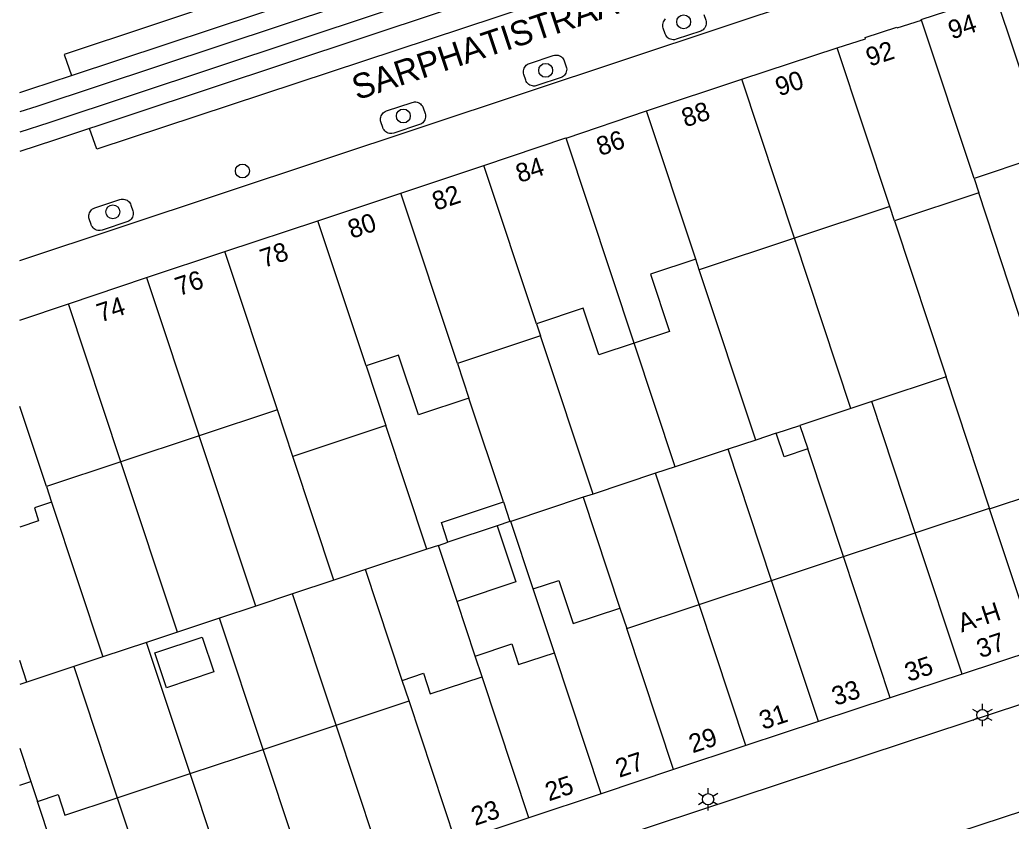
# Model space of a CAD drawing. Extents: x 122462 to 123306, y 485548 to 486417.
# Drawn here: x 122462 to 122541.9, y 486006.3 to 486070.8 of the extents above; entities that cross this region are included whole.
import ezdxf

# ---------------------------------------------------------------- set-up
doc = ezdxf.new("R2010")
doc.units = 0
for name, color, linetype in [('Level 1', 7, 'Continuous'), ('Level 17', 7, 'Continuous'), ('Level 19', 7, 'Continuous'), ('Level 2', 7, 'Continuous'), ('Level 37', 7, 'Continuous'), ('Level 4', 7, 'Continuous'), ('Level 50', 7, 'Continuous'), ('Level 53', 7, 'Continuous'), ('Level 58', 7, 'Continuous'), ('Level 59', 7, 'Continuous')]:
    doc.layers.add(name, color=color, linetype=linetype)

msp = doc.modelspace()

# ---------------------------------------------------------------- linework, layer by layer
at = {"layer": 'Level 1'}
for p, q in [((122520.163, 486066.01), (122527.84, 486068.549)), ((122512.489, 486063.469), (122520.163, 486066.01)), ((122506.011, 486061.281), (122512.489, 486063.469)), ((122544.843, 486060.017), (122538.868, 486058.032)), ((122492.716, 486056.856), (122499.4, 486059.079)), ((122538.868, 486058.032), (122539.257, 486056.861)), ((122486.029, 486054.63), (122492.716, 486056.856)), ((122539.257, 486056.861), (122532.471, 486054.607)), ((122532.082, 486055.779), (122524.407, 486053.23)), ((122532.471, 486054.607), (122532.082, 486055.779)), ((122478.529, 486052.16), (122486.029, 486054.63)), ((122524.407, 486053.23), (122516.732, 486050.681)), ((122472.241, 486050.051), (122478.529, 486052.16)), ((122516.732, 486050.681), (122516.453, 486051.54)), ((122465.949, 486047.939), (122472.241, 486050.051)), ((122462.03, 486046.633), (122465.949, 486047.939)), ((122503.634, 486046.332), (122503.956, 486045.363)), ((122503.956, 486045.363), (122497.269, 486043.143)), ((122489.914, 486042.938), (122491.508, 486038.138)), ((122497.269, 486043.143), (122498.194, 486040.358)), ((122482.767, 486039.403), (122476.471, 486037.313)), ((122484.013, 486035.649), (122482.767, 486039.403)), ((122491.508, 486038.138), (122484.013, 486035.649)), ((122476.471, 486037.313), (122470.175, 486035.222)), ((122470.175, 486035.222), (122464.172, 486033.229)), ((122464.172, 486033.229), (122464.591, 486031.968)), ((122540.116, 486031.443), (122546.884, 486033.675)), ((122534.136, 486029.51), (122540.1, 486031.49)), ((122540.1, 486031.49), (122540.116, 486031.443)), ((122528.351, 486027.589), (122534.136, 486029.51)), ((122522.567, 486025.668), (122528.351, 486027.589)), ((122516.735, 486023.732), (122522.567, 486025.668)), ((122505.071, 486019.858), (122503.367, 486024.988)), ((122510.904, 486021.795), (122516.735, 486023.732)), ((122510.353, 486023.454), (122510.904, 486021.795)), ((122543.88, 486020.1), (122537.91, 486018.14)), ((122499.248, 486017.924), (122498.697, 486019.583)), ((122537.91, 486018.14), (122532.121, 486016.236)), ((122493.374, 486015.974), (122492.823, 486017.632)), ((122487.499, 486014.023), (122493.374, 486015.974)), ((122532.121, 486016.236), (122526.33, 486014.329)), ((122526.33, 486014.329), (122520.501, 486012.391)), ((122481.625, 486012.073), (122487.499, 486014.023)), ((122475.751, 486010.123), (122481.625, 486012.073)), ((122520.501, 486012.391), (122514.67, 486010.449)), ((122469.876, 486008.172), (122475.751, 486010.123)), ((122514.67, 486010.449), (122508.84, 486008.499)), ((122462.03, 486009.203), (122462.914, 486009.497)), ((122462.914, 486009.497), (122463.451, 486007.88)), ((122508.84, 486008.499), (122503.019, 486006.559)), ((122503.019, 486006.559), (122497.148, 486004.608))]:
    msp.add_line(p, q, dxfattribs=at)
for points in [[(122534.633, 486070.785), (122534.62, 486070.819), (122536.669, 486071.494), (122536.64, 486071.579), (122538.838, 486072.302), (122538.87, 486072.202), (122540.61, 486072.759)], [(122527.84, 486068.549), (122530.126, 486069.276), (122530.09, 486069.38), (122532.66, 486070.219), (122532.686, 486070.144), (122534.633, 486070.785)], [(122499.4, 486059.079), (122505.999, 486061.309), (122506.011, 486061.281)], [(122516.453, 486051.54), (122512.809, 486050.331), (122514.34, 486045.719), (122511.492, 486044.774)], [(122511.492, 486044.774), (122508.645, 486043.828), (122507.399, 486047.582), (122503.634, 486046.332)], [(122498.194, 486040.358), (122494.122, 486039.005), (122492.528, 486043.806), (122489.914, 486042.938)], [(122464.591, 486031.968), (122463.198, 486031.506), (122463.545, 486030.46), (122462.03, 486029.957)], [(122503.367, 486024.988), (122505.421, 486025.67), (122506.573, 486022.199), (122510.353, 486023.454)], [(122498.697, 486019.583), (122501.645, 486020.562), (122502.196, 486018.903), (122505.071, 486019.858)], [(122492.823, 486017.632), (122494.526, 486018.198), (122495.077, 486016.539), (122499.248, 486017.924)], [(122463.451, 486007.88), (122465.116, 486008.433), (122465.666, 486006.774), (122469.876, 486008.172)]]:
    msp.add_lwpolyline(points, dxfattribs=at)
at = {"layer": 'Level 17'}
for points in [[(122561.583, 486097.957), (122561.011, 486099.671), (122526.131, 486088.121), (122514.431, 486084.235), (122465.611, 486068.021), (122466.193, 486066.317)], [(122563.561, 486092.021), (122516.868, 486076.486), (122511.171, 486074.591), (122468.221, 486060.381), (122467.652, 486062.044)], [(122462.03, 486051.424), (122518.815, 486070.295), (122560.651, 486084.198)], [(122514.628, 486069.195), (122514.523, 486069.208), (122514.422, 486069.236), (122514.325, 486069.279), (122514.237, 486069.336), (122514.158, 486069.405), (122514.09, 486069.486), (122514.035, 486069.576), (122513.994, 486069.673), (122513.84, 486070.136), (122513.815, 486070.233), (122513.805, 486070.332), (122513.808, 486070.432), (122513.826, 486070.53), (122513.857, 486070.625), (122513.902, 486070.715), (122513.959, 486070.797), (122514.028, 486070.87)], [(122517.109, 486071.222), (122517.263, 486070.76), (122517.288, 486070.658), (122517.298, 486070.554), (122517.292, 486070.45), (122517.271, 486070.347), (122517.235, 486070.249), (122517.184, 486070.157), (122517.121, 486070.074), (122517.046, 486070.001), (122516.96, 486069.94), (122516.867, 486069.893), (122514.879, 486069.23), (122514.733, 486069.198), (122514.628, 486069.195)], [(122503.405, 486065.465), (122503.301, 486065.478), (122503.199, 486065.506), (122503.102, 486065.549), (122503.014, 486065.606), (122502.934, 486065.676), (122502.867, 486065.756), (122502.812, 486065.847), (122502.771, 486065.944), (122502.618, 486066.406), (122502.593, 486066.503), (122502.583, 486066.602), (122502.587, 486066.702), (122502.604, 486066.8), (122502.636, 486066.895), (122502.681, 486066.984), (122502.737, 486067.066), (122502.805, 486067.139), (122502.883, 486067.202), (122502.969, 486067.253), (122503.061, 486067.291), (122504.989, 486067.932), (122505.086, 486067.957), (122505.185, 486067.967), (122505.285, 486067.964), (122505.383, 486067.946), (122505.478, 486067.914), (122505.567, 486067.869), (122505.649, 486067.812), (122505.722, 486067.744), (122505.785, 486067.666), (122505.836, 486067.58), (122505.874, 486067.488), (122506.028, 486067.026), (122506.053, 486066.924), (122506.063, 486066.82), (122506.057, 486066.716), (122506.036, 486066.613), (122506, 486066.515), (122505.949, 486066.423), (122505.886, 486066.34), (122505.811, 486066.267), (122505.725, 486066.206), (122505.632, 486066.159), (122503.656, 486065.5), (122503.511, 486065.469), (122503.405, 486065.465)], [(122491.893, 486061.64), (122491.788, 486061.653), (122491.686, 486061.681), (122491.59, 486061.724), (122491.502, 486061.781), (122491.423, 486061.851), (122491.355, 486061.932), (122491.3, 486062.022), (122491.259, 486062.119), (122491.106, 486062.58), (122491.081, 486062.677), (122491.071, 486062.776), (122491.074, 486062.876), (122491.092, 486062.975), (122491.124, 486063.069), (122491.169, 486063.159), (122491.226, 486063.241), (122491.294, 486063.314), (122491.372, 486063.377), (122491.458, 486063.428), (122491.55, 486063.466), (122493.624, 486064.155), (122493.721, 486064.18), (122493.82, 486064.19), (122493.92, 486064.187), (122494.018, 486064.169), (122494.113, 486064.138), (122494.202, 486064.093), (122494.284, 486064.036), (122494.357, 486063.968), (122494.42, 486063.89), (122494.471, 486063.804), (122494.509, 486063.712), (122494.664, 486063.25), (122494.688, 486063.153), (122494.699, 486063.054), (122494.695, 486062.954), (122494.677, 486062.856), (122494.645, 486062.761), (122494.6, 486062.672), (122494.544, 486062.59), (122494.476, 486062.517), (122494.398, 486062.454), (122494.312, 486062.403), (122494.22, 486062.365), (122492.144, 486061.675), (122491.998, 486061.643), (122491.893, 486061.64)], [(122468.407, 486053.835), (122468.302, 486053.848), (122468.201, 486053.876), (122468.104, 486053.919), (122468.016, 486053.976), (122467.937, 486054.045), (122467.869, 486054.126), (122467.814, 486054.216), (122467.773, 486054.313), (122467.62, 486054.775), (122467.595, 486054.872), (122467.585, 486054.971), (122467.588, 486055.071), (122467.606, 486055.169), (122467.638, 486055.264), (122467.682, 486055.353), (122467.739, 486055.436), (122467.807, 486055.509), (122467.885, 486055.572), (122467.971, 486055.623), (122468.063, 486055.661), (122470.088, 486056.334), (122470.185, 486056.359), (122470.284, 486056.369), (122470.384, 486056.366), (122470.482, 486056.348), (122470.577, 486056.316), (122470.666, 486056.271), (122470.748, 486056.214), (122470.821, 486056.146), (122470.884, 486056.068), (122470.935, 486055.982), (122470.973, 486055.89), (122471.127, 486055.428), (122471.152, 486055.326), (122471.162, 486055.222), (122471.156, 486055.118), (122471.135, 486055.015), (122471.099, 486054.917), (122471.048, 486054.825), (122470.985, 486054.742), (122470.91, 486054.669), (122470.824, 486054.608), (122470.731, 486054.561), (122468.658, 486053.87), (122468.512, 486053.838), (122468.407, 486053.835)], [(122553.05, 486019.09), (122552.06, 486018.81), (122533.317, 486012.62), (122463.108, 485989.432), (122462.03, 485989.076)], [(122556.011, 486014.745), (122554.165, 486011.282), (122554.092, 486011.159), (122554.007, 486011.043), (122553.911, 486010.936), (122553.806, 486010.839), (122553.692, 486010.752), (122553.57, 486010.677), (122553.442, 486010.613), (122553.308, 486010.562), (122535.885, 486004.857), (122518.461, 485999.151), (122516.921, 486004.101), (122513.97, 486003.138)]]:
    msp.add_lwpolyline(points, dxfattribs=at)
at = {"layer": 'Level 19'}
for p, q in [((122542.907, 486045.762), (122539.257, 486056.861)), ((122532.471, 486054.607), (122536.61, 486042.064)), ((122528.958, 486039.523), (122524.407, 486053.23)), ((122521.283, 486036.975), (122516.732, 486050.681)), ((122508.185, 486032.625), (122503.956, 486045.363)), ((122514.797, 486034.821), (122511.492, 486044.774)), ((122536.61, 486042.064), (122530.627, 486040.077)), ((122540.1, 486031.49), (122536.61, 486042.064)), ((122500.97, 486031.996), (122498.194, 486040.358)), ((122530.627, 486040.077), (122528.958, 486039.523)), ((122534.136, 486029.51), (122530.627, 486040.077)), ((122528.958, 486039.523), (122524.842, 486038.156)), ((122494.813, 486028.185), (122491.508, 486038.138)), ((122481.022, 486023.606), (122476.471, 486037.313)), ((122522.944, 486037.526), (122521.283, 486036.975)), ((122521.283, 486036.975), (122519.058, 486036.236)), ((122487.318, 486025.696), (122484.013, 486035.649)), ((122519.058, 486036.236), (122514.797, 486034.821)), ((122522.567, 486025.668), (122519.058, 486036.236)), ((122528.351, 486027.589), (122525.472, 486036.258)), ((122474.726, 486021.515), (122470.175, 486035.222)), ((122514.797, 486034.821), (122513.226, 486034.299)), ((122513.226, 486034.299), (122508.185, 486032.625)), ((122516.735, 486023.732), (122513.226, 486034.299)), ((122508.185, 486032.625), (122507.395, 486032.363)), ((122464.591, 486031.968), (122468.723, 486019.522)), ((122507.395, 486032.363), (122501.561, 486030.426)), ((122507.395, 486032.363), (122510.353, 486023.454)), ((122501.561, 486030.426), (122501.499, 486030.405)), ((122503.367, 486024.988), (122501.561, 486030.426)), ((122495.738, 486028.492), (122494.813, 486028.185)), ((122494.813, 486028.185), (122489.864, 486026.542)), ((122489.864, 486026.542), (122487.318, 486025.696)), ((122492.823, 486017.632), (122489.864, 486026.542)), ((122487.318, 486025.696), (122483.99, 486024.591)), ((122483.99, 486024.591), (122481.022, 486023.606)), ((122487.499, 486014.023), (122483.99, 486024.591)), ((122498.697, 486019.583), (122497.235, 486023.986)), ((122481.022, 486023.606), (122478.116, 486022.641)), ((122478.116, 486022.641), (122474.726, 486021.515)), ((122481.625, 486012.073), (122478.116, 486022.641)), ((122474.726, 486021.515), (122472.242, 486020.69)), ((122472.242, 486020.69), (122468.723, 486019.522)), ((122475.751, 486010.123), (122472.242, 486020.69)), ((122462.604, 486017.49), (122462.03, 486019.22)), ((122468.723, 486019.522), (122466.367, 486018.74)), ((122466.367, 486018.74), (122462.604, 486017.49)), ((122466.367, 486018.74), (122469.876, 486008.172)), ((122462.604, 486017.49), (122462.03, 486017.299)), ((122462.03, 486012.16), (122462.914, 486009.497))]:
    msp.add_line(p, q, dxfattribs=at)
at = {"layer": 'Level 2'}
for p, q in [((122522.944, 486037.526), (122524.842, 486038.156)), ((122524.842, 486038.156), (122525.472, 486036.258)), ((122500.97, 486031.996), (122501.499, 486030.405)), ((122500.465, 486030.061), (122496.507, 486028.748)), ((122501.499, 486030.405), (122500.465, 486030.061)), ((122495.738, 486028.492), (122496.507, 486028.748)), ((122497.235, 486023.986), (122495.738, 486028.492))]:
    msp.add_line(p, q, dxfattribs=at)
for points in [[(122525.472, 486036.258), (122523.574, 486035.628), (122522.944, 486037.526)], [(122496.507, 486028.748), (122495.979, 486030.339), (122500.97, 486031.996)], [(122500.465, 486030.061), (122501.962, 486025.556), (122497.235, 486023.986)], [(122473.833, 486017.037), (122472.902, 486019.843), (122476.716, 486021.109), (122477.648, 486018.304), (122473.833, 486017.037)]]:
    msp.add_lwpolyline(points, dxfattribs=at)
at = {"layer": 'Level 37'}
msp.add_line((122466.193, 486066.317), (122560.959, 486097.737), dxfattribs=at)
for points in [[(122561.53, 486096.368), (122463.386, 486063.828), (122462.03, 486063.393)], [(122564.043, 486095.616), (122464.355, 486062.509), (122462.03, 486061.762)], [(122564.447, 486094.19), (122464.821, 486061.104), (122462.03, 486060.207)], [(122462.03, 486064.946), (122462.92, 486065.232), (122466.193, 486066.317)]]:
    msp.add_lwpolyline(points, dxfattribs=at)
at = {"layer": 'Level 4'}
for p, q in [((122544.843, 486060.017), (122540.61, 486072.759)), ((122538.868, 486058.032), (122534.633, 486070.785)), ((122532.082, 486055.779), (122527.84, 486068.549)), ((122524.407, 486053.23), (122520.163, 486066.01)), ((122516.453, 486051.54), (122512.489, 486063.469)), ((122511.492, 486044.774), (122506.011, 486061.281)), ((122503.634, 486046.332), (122499.4, 486059.079)), ((122497.269, 486043.143), (122492.716, 486056.856)), ((122489.914, 486042.938), (122486.029, 486054.63)), ((122482.767, 486039.403), (122478.529, 486052.16)), ((122472.241, 486050.051), (122476.471, 486037.313)), ((122470.175, 486035.222), (122465.949, 486047.939)), ((122464.172, 486033.229), (122462.03, 486039.677)), ((122543.88, 486020.1), (122540.116, 486031.443)), ((122537.91, 486018.14), (122534.136, 486029.51)), ((122532.121, 486016.236), (122528.351, 486027.589)), ((122526.33, 486014.329), (122522.567, 486025.668)), ((122520.501, 486012.391), (122516.735, 486023.732)), ((122514.67, 486010.449), (122510.904, 486021.795)), ((122508.84, 486008.499), (122505.071, 486019.858)), ((122503.019, 486006.559), (122499.248, 486017.924)), ((122497.148, 486004.608), (122493.374, 486015.974)), ((122491.274, 486002.654), (122487.499, 486014.023)), ((122485.401, 486000.701), (122481.625, 486012.073)), ((122479.528, 485998.748), (122475.751, 486010.123)), ((122467.781, 485994.841), (122463.451, 486007.88)), ((122469.876, 486008.172), (122473.654, 485996.794))]:
    msp.add_line(p, q, dxfattribs=at)
at = {"layer": 'Level 50'}
for p, q in [((122539.545, 486015.289), (122539.545, 486015.739)), ((122539.155, 486015.064), (122538.765, 486015.289)), ((122540.324, 486015.289), (122539.934, 486015.064)), ((122539.155, 486014.614), (122538.765, 486014.389)), ((122539.545, 486013.939), (122539.545, 486014.389)), ((122540.324, 486014.389), (122539.934, 486014.614)), ((122517.065, 486008.29), (122516.675, 486008.515)), ((122517.455, 486008.515), (122517.455, 486008.965)), ((122518.234, 486008.515), (122517.844, 486008.29)), ((122517.065, 486007.84), (122516.675, 486007.615)), ((122518.234, 486007.615), (122517.844, 486007.84)), ((122517.455, 486007.165), (122517.455, 486007.615))]:
    msp.add_line(p, q, dxfattribs=at)
for centre in [(122539.545, 486014.839), (122517.455, 486008.065)]:
    msp.add_circle(centre, 0.45, dxfattribs=at)
at = {"layer": 'Level 53'}
for centre in [(122515.482, 486070.641), (122504.371, 486066.731), (122492.911, 486063.061), (122479.951, 486058.631), (122469.521, 486055.341)]:
    msp.add_circle(centre, 0.56, dxfattribs=at)

# ---------------------------------------------------------------- texts
at = {"layer": 'Level 58'}
for s, rotation, p in [('94', 18.08862, (122537.079, 486069.208)), ('92', 18.08862, (122530.46, 486067.025)), ('90', 18.54852, (122523.171, 486064.63)), ('88', 18.54852, (122515.622, 486062.132)), ('86', 18.54852, (122508.765, 486059.83)), ('84', 18.54852, (122502.27, 486057.662)), ('82', 18.54852, (122495.538, 486055.423)), ('80', 18.54852, (122488.753, 486053.164)), ('78', 18.54852, (122481.678, 486050.823)), ('76', 18.54852, (122474.845, 486048.552)), ('74', 18.54852, (122468.529, 486046.434)), ('A-H', 18.17543, (122537.864, 486021.473)), ('37', 18.4889, (122539.374, 486019.402)), ('35', 18.4889, (122533.585, 486017.5)), ('33', 18.4889, (122527.715, 486015.569)), ('31', 18.4889, (122521.871, 486013.635)), ('29', 18.4889, (122516.204, 486011.749)), ('27', 18.4889, (122510.298, 486009.779)), ('25', 18.46195, (122504.63, 486007.887)), ('23', 18.39592, (122498.679, 486005.911))]:
    msp.add_text(s, height=1.5, rotation=rotation, dxfattribs=at).set_placement(p)
at = {"layer": 'Level 59'}
msp.add_text('SARPHATISTRAAT', height=2, rotation=18.35522, dxfattribs=at).set_placement((122489.181, 486064.318))

doc.saveas('drawing.dxf')
